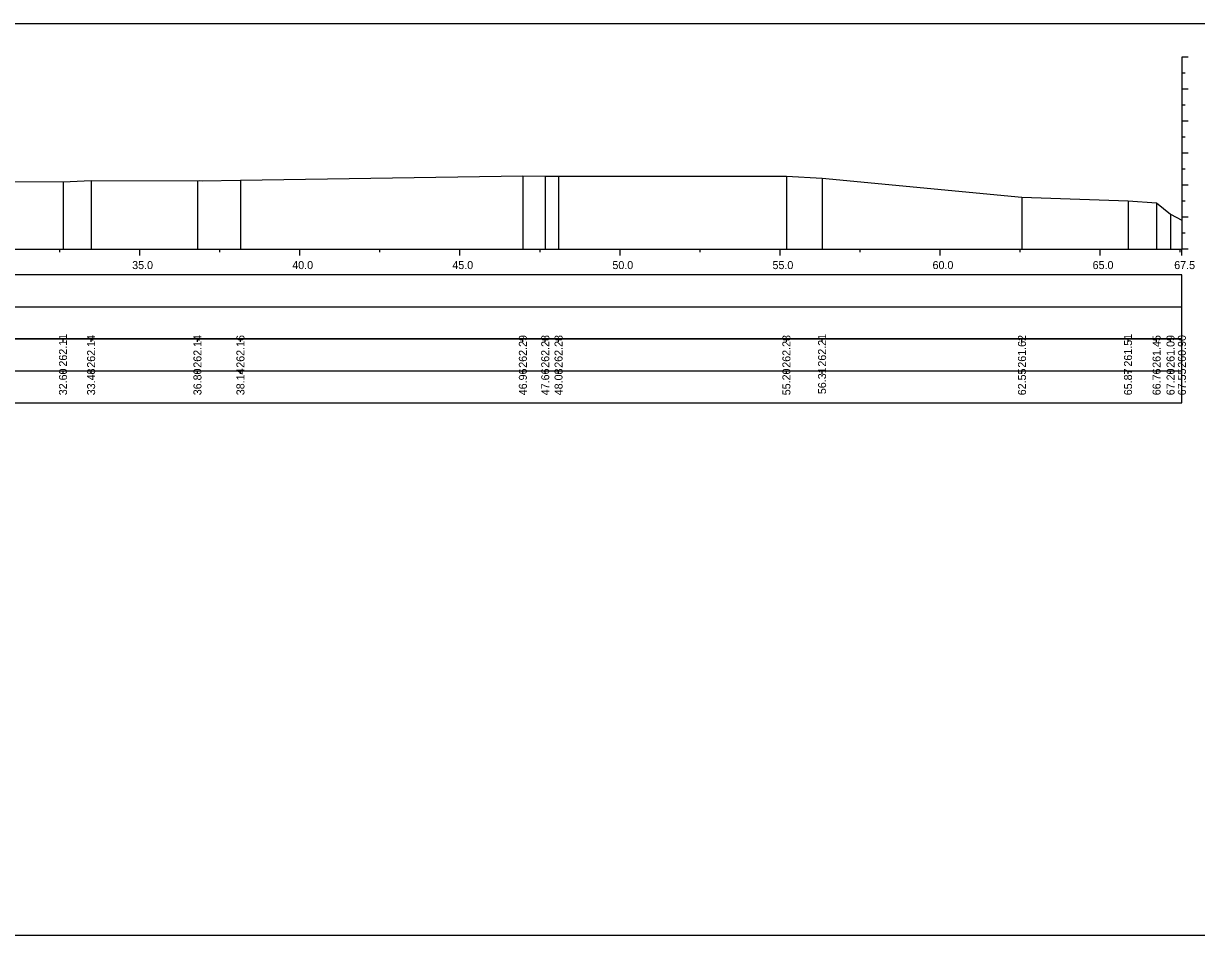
# Model space of a CAD drawing. Extents: x 6516023 to 6560129, y 5513077 to 5529206.
# Drawn here: x 6518924.78 to 6518961.42, y 5514551.66 to 5514580.16 of the extents above; entities that cross this region are included whole.
import ezdxf

# ---------------------------------------------------------------- set-up
doc = ezdxf.new("R2010")
doc.units = 0
for name, color, linetype in [('TOR_PRZEK_P-tabelka istniejace', 7, 'Continuous'), ('TOR_PRZEK_P-tabelka projektowane', 7, 'Continuous'), ('TOR_PRZEK_P-teren istniejacy', 7, 'Continuous'), ('TOR_PRZEK_P-uklad odniesienia', 7, 'Continuous'), ('TOR_RAMKI-ramka+tabelka 1', 7, 'Continuous')]:
    doc.layers.add(name, color=color, linetype=linetype)

msp = doc.modelspace()

# ---------------------------------------------------------------- linework, layer by layer
at = {"layer": 'TOR_PRZEK_P-tabelka istniejace'}
for p, q in [((6518926.013, 5514570.206), (6518926.013, 5514570.306)), ((6518926.891, 5514570.206), (6518926.891, 5514570.306)), ((6518930.213, 5514570.206), (6518930.213, 5514570.306)), ((6518931.555, 5514570.206), (6518931.555, 5514570.306)), ((6518940.377, 5514570.206), (6518940.377, 5514570.306)), ((6518941.076, 5514570.206), (6518941.076, 5514570.306)), ((6518941.492, 5514570.206), (6518941.492, 5514570.306)), ((6518948.609, 5514570.206), (6518948.609, 5514570.306)), ((6518949.723, 5514570.206), (6518949.723, 5514570.306)), ((6518955.967, 5514570.206), (6518955.967, 5514570.306)), ((6518959.28, 5514570.206), (6518959.28, 5514570.306)), ((6518960.172, 5514570.206), (6518960.172, 5514570.306)), ((6518960.608, 5514570.206), (6518960.608, 5514570.306)), ((6518960.963, 5514570.206), (6518960.963, 5514570.306)), ((6518817.163, 5514569.306), (6518960.963, 5514569.306)), ((6518926.013, 5514569.206), (6518926.013, 5514569.306)), ((6518926.891, 5514569.206), (6518926.891, 5514569.306)), ((6518930.213, 5514569.206), (6518930.213, 5514569.306)), ((6518931.555, 5514569.206), (6518931.555, 5514569.306)), ((6518940.377, 5514569.206), (6518940.377, 5514569.306)), ((6518941.076, 5514569.206), (6518941.076, 5514569.306)), ((6518941.492, 5514569.206), (6518941.492, 5514569.306)), ((6518948.609, 5514569.206), (6518948.609, 5514569.306)), ((6518949.723, 5514569.206), (6518949.723, 5514569.306)), ((6518955.967, 5514569.206), (6518955.967, 5514569.306)), ((6518959.28, 5514569.206), (6518959.28, 5514569.306)), ((6518960.172, 5514569.206), (6518960.172, 5514569.306)), ((6518960.608, 5514569.206), (6518960.608, 5514569.306)), ((6518960.963, 5514569.206), (6518960.963, 5514569.306))]:
    msp.add_line(p, q, dxfattribs=at)
for points in [[(6518926.891, 5514575.25), (6518926.891, 5514573.306), (6518926.891, 5514573.176), (6518926.891, 5514573.106)], [(6518930.213, 5514575.243), (6518930.213, 5514573.306), (6518930.213, 5514573.176), (6518930.213, 5514573.106)], [(6518931.555, 5514575.264), (6518931.555, 5514573.306), (6518931.555, 5514573.176), (6518931.555, 5514573.106)], [(6518940.377, 5514575.395), (6518940.377, 5514573.306), (6518940.377, 5514573.176), (6518940.377, 5514573.106)], [(6518941.076, 5514575.389), (6518941.076, 5514573.306), (6518941.076, 5514573.176), (6518941.076, 5514573.106)], [(6518941.492, 5514575.383), (6518941.492, 5514573.306), (6518941.492, 5514573.176), (6518941.492, 5514573.106)], [(6518948.609, 5514575.386), (6518948.609, 5514573.306), (6518948.609, 5514573.176), (6518948.609, 5514573.106)], [(6518949.723, 5514575.32), (6518949.723, 5514573.306), (6518949.723, 5514573.176), (6518949.723, 5514573.106)], [(6518926.013, 5514575.212), (6518926.013, 5514573.306), (6518926.013, 5514573.176), (6518926.013, 5514573.106)], [(6518955.967, 5514574.73), (6518955.967, 5514573.306), (6518955.967, 5514573.176), (6518955.967, 5514573.106)], [(6518959.28, 5514574.615), (6518959.28, 5514573.306), (6518959.28, 5514573.176), (6518959.28, 5514573.106)], [(6518960.172, 5514574.554), (6518960.172, 5514573.306), (6518960.172, 5514573.176), (6518960.172, 5514573.106)], [(6518960.608, 5514574.2), (6518960.608, 5514573.306), (6518960.608, 5514573.176), (6518960.608, 5514573.106)], [(6518960.963, 5514574.008), (6518960.963, 5514573.306), (6518960.963, 5514573.176), (6518960.963, 5514573.106)]]:
    msp.add_lwpolyline(points, dxfattribs=at)
msp.add_lwpolyline([(6518817.163, 5514570.306), (6518817.163, 5514568.306), (6518960.963, 5514568.306), (6518960.963, 5514570.306)], close=True, dxfattribs=at)
at = {"layer": 'TOR_PRZEK_P-tabelka projektowane'}
msp.add_line((6518817.163, 5514571.306), (6518960.963, 5514571.306), dxfattribs=at)
msp.add_lwpolyline([(6518817.163, 5514572.306), (6518817.163, 5514570.306), (6518960.963, 5514570.306), (6518960.963, 5514572.306)], close=True, dxfattribs=at)
at = {"layer": 'TOR_PRZEK_P-teren istniejacy'}
msp.add_lwpolyline([(6518923.675, 5514575.213), (6518926.013, 5514575.212), (6518926.891, 5514575.25), (6518930.213, 5514575.243), (6518930.27, 5514575.244), (6518930.361, 5514575.243), (6518931.555, 5514575.264), (6518940.377, 5514575.395), (6518941.076, 5514575.389), (6518941.492, 5514575.383), (6518948.609, 5514575.386), (6518949.723, 5514575.32), (6518955.967, 5514574.73), (6518959.28, 5514574.615), (6518960.172, 5514574.554), (6518960.608, 5514574.2), (6518960.963, 5514574.008)], dxfattribs=at)
at = {"layer": 'TOR_PRZEK_P-uklad odniesienia'}
for p, q in [((6518960.963, 5514579.106), (6518960.963, 5514573.106)), ((6518961.163, 5514579.106), (6518960.963, 5514579.106)), ((6518961.063, 5514578.606), (6518960.963, 5514578.606)), ((6518961.163, 5514578.106), (6518960.963, 5514578.106)), ((6518961.063, 5514577.606), (6518960.963, 5514577.606)), ((6518961.163, 5514577.106), (6518960.963, 5514577.106)), ((6518961.063, 5514576.606), (6518960.963, 5514576.606)), ((6518961.163, 5514576.106), (6518960.963, 5514576.106)), ((6518961.063, 5514575.606), (6518960.963, 5514575.606)), ((6518961.163, 5514575.106), (6518960.963, 5514575.106)), ((6518961.063, 5514574.606), (6518960.963, 5514574.606)), ((6518961.163, 5514574.106), (6518960.963, 5514574.106)), ((6518961.063, 5514573.606), (6518960.963, 5514573.606)), ((6518820.963, 5514573.106), (6518960.963, 5514573.106)), ((6518925.913, 5514573.006), (6518925.913, 5514573.106)), ((6518928.413, 5514572.906), (6518928.413, 5514573.106)), ((6518930.913, 5514573.006), (6518930.913, 5514573.106)), ((6518933.413, 5514572.906), (6518933.413, 5514573.106)), ((6518935.913, 5514573.006), (6518935.913, 5514573.106)), ((6518938.413, 5514572.906), (6518938.413, 5514573.106)), ((6518940.913, 5514573.006), (6518940.913, 5514573.106)), ((6518943.413, 5514572.906), (6518943.413, 5514573.106)), ((6518945.913, 5514573.006), (6518945.913, 5514573.106)), ((6518948.413, 5514572.906), (6518948.413, 5514573.106)), ((6518950.913, 5514573.006), (6518950.913, 5514573.106)), ((6518953.413, 5514572.906), (6518953.413, 5514573.106)), ((6518955.913, 5514573.006), (6518955.913, 5514573.106)), ((6518958.413, 5514572.906), (6518958.413, 5514573.106)), ((6518960.913, 5514573.006), (6518960.913, 5514573.106)), ((6518960.963, 5514572.906), (6518960.963, 5514573.106)), ((6518961.163, 5514573.106), (6518960.963, 5514573.106))]:
    msp.add_line(p, q, dxfattribs=at)
at = {"layer": 'TOR_RAMKI-ramka+tabelka 1'}
msp.add_lwpolyline([(6518814.513, 5514580.156), (6519062.013, 5514580.156), (6519062.013, 5514551.656), (6518814.513, 5514551.656)], close=True, dxfattribs=at)

# ---------------------------------------------------------------- texts
at = {"layer": 'TOR_PRZEK_P-tabelka istniejace'}
for s, p in [('262.11', (6518926.138, 5514569.433)), ('262.14', (6518927.016, 5514569.399)), ('262.14', (6518930.338, 5514569.399)), ('262.16', (6518931.68, 5514569.398)), ('262.29', (6518940.502, 5514569.398)), ('262.28', (6518941.201, 5514569.398)), ('262.28', (6518941.617, 5514569.398)), ('262.28', (6518948.734, 5514569.398)), ('262.21', (6518949.848, 5514569.433)), ('261.62', (6518956.092, 5514569.4)), ('261.51', (6518959.405, 5514569.433)), ('261.45', (6518960.297, 5514569.397)), ('261.09', (6518960.733, 5514569.398)), ('260.90', (6518961.088, 5514569.398)), ('32.60', (6518926.138, 5514568.538)), ('36.80', (6518930.338, 5514568.538)), ('38.14', (6518931.68, 5514568.539)), ('55.20', (6518948.734, 5514568.538)), ('56.31', (6518949.848, 5514568.573)), ('67.20', (6518960.733, 5514568.538)), ('33.48', (6518927.016, 5514568.538)), ('46.96', (6518940.502, 5514568.538)), ('47.66', (6518941.201, 5514568.538)), ('48.08', (6518941.617, 5514568.538)), ('62.55', (6518956.092, 5514568.537)), ('65.87', (6518959.405, 5514568.538)), ('66.76', (6518960.297, 5514568.538)), ('67.55', (6518961.088, 5514568.537))]:
    msp.add_text(s, height=0.25, rotation=90, dxfattribs=at).set_placement(p)
at = {"layer": 'TOR_PRZEK_P-uklad odniesienia'}
for s, p in [('35.0', (6518928.174, 5514572.481)), ('40.0', (6518933.174, 5514572.481)), ('45.0', (6518938.174, 5514572.481)), ('50.0', (6518943.174, 5514572.481)), ('55.0', (6518948.174, 5514572.481)), ('60.0', (6518953.174, 5514572.481)), ('65.0', (6518958.174, 5514572.481)), ('67.5', (6518960.723, 5514572.481))]:
    msp.add_text(s, height=0.25, dxfattribs=at).set_placement(p)

doc.saveas('drawing.dxf')
